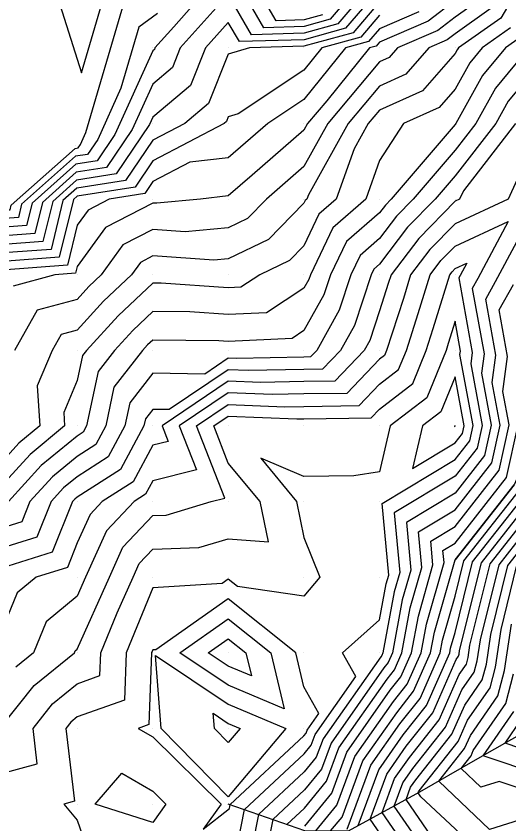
# Model space of a CAD drawing. Extents: x 2188792 to 2191981, y 386090 to 389710.
# Drawn here: x 2190872.1 to 2190937.3, y 388347.6 to 388454.5 of the extents above; entities that cross this region are included whole.
import ezdxf

# ---------------------------------------------------------------- set-up
doc = ezdxf.new("R2010")
doc.units = 0
for name, color, linetype in [('DTM Contours Major', 7, 'Continuous'), ('DTM Contours Minor', 7, 'Continuous'), ('Exist DTM QL2 LIDAR Elevation Point', 7, 'Continuous'), ('PH Exist DTM Breakline', 7, 'Continuous')]:
    doc.layers.add(name, color=color, linetype=linetype)

msp = doc.modelspace()

# ---------------------------------------------------------------- linework, layer by layer
at = {"layer": 'DTM Contours Major'}
for points in [[(2190899.74, 388460.69), (2190892.97, 388453.02), (2190890.48, 388450.24), (2190890.4, 388450.03), (2190890.19, 388449.86), (2190885.19, 388438.8), (2190882.83, 388435.3), (2190880.02, 388434.85), (2190874.21, 388429.69), (2190873.49, 388426.75), (2190870.6, 388426.53)], [(2190918.25, 388459.41), (2190913.66, 388454.03), (2190910.23, 388453.08), (2190904.89, 388452.92), (2190900.84, 388459.97)], [(2190925.41, 388455.03), (2190920.19, 388452.77), (2190918.75, 388451.08), (2190915.71, 388450.24), (2190910.19, 388443.43), (2190905.4, 388440.24), (2190900.19, 388435.73), (2190895.09, 388435.14), (2190890.19, 388432.57), (2190889.12, 388430.98), (2190884.42, 388430.24), (2190881.64, 388428.8), (2190880.19, 388426.81), (2190878.89, 388421.5), (2190870.23, 388420.84)], [(2190937.53, 388452.91), (2190933.77, 388450.24), (2190932.15, 388448.29), (2190930.2, 388444.78), (2190928.08, 388442.36), (2190923.37, 388440.24), (2190920.19, 388435.36), (2190918.37, 388430.24), (2190914, 388426.43), (2190911.05, 388420.24), (2190910.84, 388419.6), (2190910.19, 388418.45), (2190905.23, 388415.2), (2190900.19, 388414.97), (2190895.1, 388415.33), (2190890.19, 388415.38), (2190887.55, 388412.88), (2190885.14, 388410.24), (2190882.98, 388407.45), (2190881.44, 388400.24), (2190881, 388399.43), (2190880.19, 388398.91), (2190875.44, 388394.99), (2190871.12, 388390.24)], [(2190940.2, 388436.81), (2190937.22, 388430.24), (2190930.2, 388426.99), (2190926.85, 388423.58), (2190924.31, 388420.24), (2190923.35, 388417.09), (2190921.13, 388410.24), (2190920.86, 388409.58), (2190920.19, 388409.06), (2190915.89, 388404.54), (2190910.19, 388404.47), (2190906.05, 388404.38), (2190900.19, 388404.61), (2190893.7, 388400.24), (2190895.98, 388394.45), (2190890.19, 388392.99), (2190889.23, 388391.2), (2190887.71, 388390.24), (2190884.05, 388386.37), (2190881.31, 388380.24), (2190880.19, 388377.74), (2190876.09, 388374.33), (2190874.42, 388370.23), (2190872.09, 388368.34)], [(2190907.94, 388347.51), (2190910.28, 388349.7), (2190913.19, 388353.26), (2190914.83, 388357.67), (2190921.2, 388366.75), (2190922.18, 388368), (2190923.17, 388370.23), (2190924.27, 388376.16), (2190925.8, 388381.52), (2190925.37, 388386.25), (2190930.2, 388389.16), (2190935.08, 388395.36), (2190936.15, 388400.35), (2190935.1, 388406.01), (2190935.59, 388409.6), (2190934.26, 388417.03), (2190935.56, 388419.34), (2190940.88, 388429.29)], [(2190930.21, 388400.24), (2190930.2, 388400.3), (2190930.18, 388400.26), (2190930.15, 388400.24), (2190930.14, 388400.18), (2190930.2, 388400.22), (2190930.21, 388400.23), (2190930.21, 388400.24)], [(2190917.36, 388347.37), (2190920.1, 388354.77), (2190923.32, 388359.36), (2190926.4, 388363.26), (2190929.49, 388370.23), (2190929.6, 388370.83), (2190930.2, 388372.91), (2190932.52, 388382.27), (2190939.41, 388391.02)], [(2190933.49, 388343.89), (2190925.66, 388351.17), (2190925.3, 388351.69), (2190925.36, 388351.86), (2190925.44, 388351.97), (2190930.62, 388358.51), (2190931.86, 388361.31), (2190934.82, 388365.61), (2190935.54, 388368.31), (2190936.28, 388373.33), (2190938.34, 388381.64)], [(2190900.19, 388365.94), (2190893.78, 388370.23), (2190900.19, 388374.73), (2190905.81, 388370.23), (2190907.6, 388362.83), (2190900.19, 388365.94)]]:
    msp.add_lwpolyline(points, dxfattribs=at)
at = {"layer": 'DTM Contours Minor'}
for points in [[(2190939.14, 388508.63), (2190916.55, 388492.78), (2190914.1, 388491.32), (2190902.11, 388481.33), (2190892.65, 388470.42), (2190882.94, 388469.53), (2190874.15, 388467.86), (2190880.75, 388446.95), (2190884.28, 388458.97), (2190892.21, 388464.82), (2190893.74, 388466.56), (2190902.74, 388468.21), (2190909.35, 388456.38), (2190909.74, 388455.69), (2190910.26, 388455.7), (2190910.6, 388455.8), (2190911.05, 388456.32), (2190910.24, 388468.73), (2190915.95, 388469.04), (2190919.93, 388469.25), (2190925.64, 388474.72)], [(2190939.78, 388460.24), (2190936.24, 388454.2), (2190930.67, 388450.24), (2190930.45, 388449.98), (2190930.2, 388449.52), (2190925.88, 388444.56), (2190920.19, 388442.01), (2190918.71, 388440.24), (2190916.83, 388436.88), (2190914.47, 388430.24), (2190912.18, 388428.25), (2190910.19, 388424.07), (2190908.3, 388422.13), (2190904.37, 388420.24), (2190901.85, 388418.59), (2190900.19, 388418.51), (2190891.29, 388419.14), (2190890.19, 388419.15), (2190885.61, 388414.82), (2190881.44, 388410.24), (2190880.89, 388409.54), (2190880.19, 388406.25), (2190878.41, 388402.02), (2190878.53, 388400.24), (2190873.96, 388396.47), (2190870.19, 388392.32)], [(2190920.19, 388459.9), (2190914.67, 388453.44), (2190910.22, 388452.21), (2190903.27, 388452), (2190900.19, 388457.35), (2190893.83, 388450.24), (2190892.78, 388447.65), (2190890.19, 388445.46), (2190887.48, 388439.46), (2190884.09, 388434.43), (2190880.06, 388433.8), (2190875.58, 388429.82), (2190874.57, 388425.7), (2190870.53, 388425.39)], [(2190912.64, 388454.62), (2190910.24, 388453.96), (2190906.51, 388453.84), (2190903.67, 388458.77)], [(2190920.19, 388458.12), (2190915.69, 388452.85), (2190910.21, 388451.33), (2190901.65, 388451.08), (2190900.19, 388453.62), (2190897.17, 388450.24), (2190895.17, 388445.27), (2190890.19, 388441.07), (2190889.76, 388440.12), (2190885.34, 388433.57), (2190880.1, 388432.74), (2190876.95, 388429.94), (2190875.65, 388424.65), (2190870.45, 388424.25)], [(2190920.19, 388456.34), (2190916.71, 388452.26), (2190910.2, 388450.46), (2190902.99, 388450.24), (2190900.19, 388449.44), (2190897.55, 388442.89), (2190894.42, 388440.24), (2190890.19, 388438.03), (2190886.6, 388432.71), (2190880.14, 388431.69), (2190878.31, 388430.07), (2190876.73, 388423.6), (2190870.38, 388423.12)], [(2190930.2, 388456.52), (2190926.65, 388453.78), (2190920.19, 388450.99), (2190919.77, 388450.49), (2190918.87, 388450.24), (2190913.21, 388443.25), (2190910.68, 388440.24), (2190910.19, 388439.37), (2190903.36, 388433.41), (2190900.19, 388430.67), (2190896.52, 388430.24), (2190890.74, 388429.7), (2190890.19, 388429.73), (2190883.94, 388426.49), (2190880.19, 388421.34), (2190879.97, 388420.45), (2190877.21, 388420.24), (2190871.7, 388418.73)], [(2190933.66, 388456.78), (2190930.2, 388454.31), (2190927.9, 388452.54), (2190922.58, 388450.24), (2190921.47, 388448.96), (2190920.19, 388448.39), (2190913.36, 388440.24), (2190910.19, 388434.58), (2190905.23, 388430.24), (2190902.74, 388427.69), (2190900.19, 388426.47), (2190894.5, 388425.93), (2190890.19, 388426.23), (2190886.25, 388424.19), (2190883.38, 388420.24), (2190881.74, 388418.69), (2190880.19, 388416.99), (2190874.89, 388415.54), (2190871.89, 388410.24)], [(2190801.92, 388372.12), (2190808.38, 388376.26), (2190811.8, 388374.8), (2190817.33, 388375.84), (2190819.6, 388380.39), (2190822.81, 388386.33), (2190820.45, 388389.93), (2190827.85, 388422.85), (2190830.61, 388426.22), (2190842.82, 388417.78), (2190844.7, 388419.78), (2190846.43, 388421.66), (2190869.71, 388428.45), (2190870.75, 388428.81), (2190871.33, 388428.85), (2190871.47, 388429.44), (2190879.94, 388436.96), (2190880.31, 388437.02), (2190880.63, 388437.49), (2190881.35, 388439.08), (2190886.31, 388455.98)], [(2190934.95, 388455.49), (2190930.2, 388452.11), (2190929.14, 388451.3), (2190926.71, 388450.24), (2190923.68, 388446.76), (2190920.19, 388445.2), (2190916.03, 388440.24), (2190910.78, 388430.82), (2190910.57, 388430.24), (2190910.37, 388430.07), (2190910.19, 388429.7), (2190905.52, 388424.91), (2190900.19, 388422.35), (2190898.27, 388422.17), (2190890.19, 388422.73), (2190888.55, 388421.88), (2190887.36, 388420.24), (2190883.68, 388416.75), (2190880.19, 388412.93), (2190878.08, 388412.35), (2190876.88, 388410.24), (2190874.9, 388405.53), (2190875.26, 388400.24), (2190872.48, 388397.95), (2190870.19, 388395.42)], [(2190890.82, 388454.81), (2190888.34, 388452.98), (2190885.97, 388444.92), (2190882.91, 388438.15), (2190881.57, 388436.16), (2190879.98, 388435.91), (2190872.84, 388429.57), (2190872.41, 388427.8), (2190870.68, 388427.67), (2190867.55, 388426.58), (2190849.56, 388421.34), (2190846.02, 388417.49), (2190842.16, 388413.4), (2190833, 388419.73), (2190828.47, 388414.19), (2190823.04, 388390.01), (2190824.77, 388387.37), (2190821.78, 388381.83), (2190821.07, 388380.24), (2190820.19, 388378.78), (2190818.03, 388374.46), (2190811.23, 388373.19), (2190809.02, 388374.14), (2190801.51, 388369.32)], [(2190920.19, 388454.56), (2190917.73, 388451.67), (2190912.56, 388450.24), (2190910.19, 388447.32), (2190901.47, 388441.52), (2190900.19, 388441.15), (2190899.93, 388440.5), (2190899.62, 388440.24), (2190890.19, 388435.3), (2190887.86, 388431.84), (2190880.18, 388430.63), (2190879.68, 388430.19), (2190877.81, 388422.55), (2190870.3, 388421.98)], [(2190938.81, 388451.62), (2190936.87, 388450.24), (2190933.84, 388446.6), (2190930.3, 388440.24), (2190930.2, 388440.1), (2190921.75, 388430.24), (2190920.98, 388429.46), (2190920.19, 388428.43), (2190915.82, 388424.62), (2190913.73, 388420.24), (2190912.85, 388417.58), (2190910.19, 388412.85), (2190908.62, 388411.81), (2190900.19, 388411.43), (2190898.92, 388411.52), (2190890.19, 388411.61), (2190889.49, 388410.95), (2190888.84, 388410.24), (2190885.06, 388405.36), (2190883.97, 388400.24), (2190882.65, 388397.78), (2190880.19, 388396.22), (2190876.91, 388393.51), (2190873.94, 388390.24), (2190872.86, 388387.56), (2190870.19, 388386.73)], [(2190939.97, 388450.24), (2190935.53, 388444.91), (2190932.93, 388440.24), (2190930.2, 388436.71), (2190924.65, 388430.24), (2190922.45, 388427.99), (2190920.19, 388425.03), (2190917.63, 388422.8), (2190916.41, 388420.24), (2190914.87, 388415.57), (2190911.88, 388410.24), (2190911.06, 388409.38), (2190910.19, 388409.36), (2190901.26, 388409.18), (2190900.19, 388409.22), (2190897.06, 388407.11), (2190890.19, 388407.21), (2190887.15, 388403.28), (2190886.5, 388400.24), (2190884.29, 388396.14), (2190880.19, 388393.52), (2190878.39, 388392.04), (2190876.76, 388390.24), (2190874.87, 388385.55), (2190870.19, 388384.09)], [(2190940.2, 388446.79), (2190937.22, 388443.22), (2190935.57, 388440.24), (2190930.2, 388433.31), (2190927.56, 388430.24), (2190923.91, 388426.52), (2190920.19, 388421.63), (2190919.45, 388420.98), (2190919.1, 388420.24), (2190916.88, 388413.55), (2190915.02, 388410.24), (2190912.67, 388407.77), (2190910.19, 388407.73), (2190902.86, 388407.58), (2190900.19, 388407.68), (2190892.35, 388402.4), (2190890.19, 388402.43), (2190889.24, 388401.19), (2190889.03, 388400.24), (2190885.94, 388394.49), (2190880.19, 388390.83), (2190879.87, 388390.56), (2190879.57, 388390.24), (2190876.88, 388383.54), (2190870.19, 388381.45)], [(2190938.2, 388440.24), (2190931.3, 388431.35), (2190930.8, 388430.24), (2190930.2, 388429.96), (2190925.38, 388425.05), (2190921.72, 388420.24), (2190921.36, 388419.07), (2190920.19, 388415.46), (2190918.9, 388411.54), (2190918.17, 388410.24), (2190914.28, 388406.15), (2190910.19, 388406.1), (2190904.45, 388405.98), (2190900.19, 388406.15), (2190891.43, 388400.24), (2190892.23, 388398.2), (2190890.19, 388397.69), (2190887.58, 388392.85), (2190883.49, 388390.24), (2190881.89, 388388.54), (2190880.19, 388384.76), (2190878.9, 388381.53), (2190874.75, 388380.24), (2190872.26, 388378.17), (2190870.19, 388373.11)], [(2190870.19, 388360.47), (2190874.51, 388365.92), (2190879.82, 388370.23), (2190879.93, 388370.5), (2190880.19, 388370.72), (2190884.45, 388380.24), (2190886.22, 388384.2), (2190890.19, 388388.39), (2190891.97, 388388.45), (2190897.93, 388390.24), (2190899.74, 388390.69), (2190895.98, 388400.24), (2190900.19, 388403.08), (2190907.65, 388402.78), (2190910.19, 388402.83), (2190917.5, 388402.93), (2190920.19, 388405.76), (2190922.72, 388407.71), (2190923.75, 388410.24), (2190925.33, 388415.1), (2190926.89, 388420.24), (2190928.32, 388422.12), (2190930.2, 388424.03), (2190937.24, 388427.28), (2190933.2, 388419.73), (2190932.47, 388418.44), (2190934.03, 388409.78), (2190933.68, 388407.23), (2190934.96, 388400.33), (2190934.1, 388396.33), (2190930.2, 388391.37), (2190923.76, 388387.49), (2190924.34, 388381.18), (2190923.21, 388377.22), (2190921.91, 388370.23), (2190921.34, 388368.95), (2190920.77, 388368.23), (2190913.78, 388358.26), (2190912.51, 388354.84), (2190910.26, 388352.1), (2190906.06, 388348.17), (2190903.73, 388336.38)], [(2190870.19, 388354.26), (2190874.9, 388355.53), (2190874.35, 388360.23), (2190876.93, 388363.49), (2190880.19, 388366.14), (2190883.2, 388367.22), (2190883.32, 388370.23), (2190885.48, 388375.52), (2190887.59, 388380.24), (2190888.39, 388382.04), (2190890.19, 388383.94), (2190896.28, 388384.15), (2190900.19, 388385.32), (2190905.5, 388384.92), (2190904.41, 388390.24), (2190900.19, 388395.33), (2190898.26, 388400.24), (2190900.19, 388401.54), (2190909.25, 388401.18), (2190910.19, 388401.2), (2190919.11, 388401.32), (2190920.19, 388402.46), (2190924.59, 388405.85), (2190926.38, 388410.24), (2190927.31, 388413.12), (2190929.48, 388420.24), (2190929.79, 388420.65), (2190930.2, 388421.06), (2190931.73, 388421.77), (2190930.85, 388420.13), (2190930.69, 388419.85), (2190932.47, 388409.97), (2190932.26, 388408.46), (2190933.77, 388400.31), (2190933.13, 388397.31), (2190930.2, 388393.58), (2190922.15, 388388.73), (2190922.87, 388380.85), (2190922.14, 388378.29), (2190920.65, 388370.23), (2190920.5, 388369.89), (2190920.35, 388369.7), (2190912.72, 388358.84), (2190911.83, 388356.43), (2190910.24, 388354.49), (2190904.19, 388348.83), (2190902.6, 388340.8)], [(2190910.3, 388347.31), (2190913.88, 388351.67), (2190915.88, 388357.09), (2190921.62, 388365.27), (2190923.03, 388367.05), (2190924.44, 388370.23), (2190925.34, 388375.09), (2190927.27, 388381.85), (2190926.98, 388385), (2190930.2, 388386.94), (2190936.05, 388394.38), (2190937.34, 388400.37), (2190936.52, 388404.78), (2190937.15, 388409.41), (2190936.04, 388415.62), (2190937.91, 388418.95)], [(2190911.67, 388359.42), (2190917.05, 388367.09), (2190915.31, 388370.23), (2190920.19, 388374.6), (2190921.08, 388379.35), (2190921.41, 388380.51), (2190920.54, 388389.97), (2190930.2, 388395.79), (2190932.15, 388398.28), (2190932.58, 388400.28), (2190930.84, 388409.68), (2190930.9, 388410.15), (2190930.2, 388414.1), (2190929.3, 388411.14), (2190929.01, 388410.24), (2190926.45, 388403.98), (2190921.6, 388400.24), (2190920.19, 388394.18), (2190916.78, 388393.65), (2190910.19, 388393.55), (2190904.47, 388395.96), (2190909.22, 388390.24), (2190910.19, 388385.48), (2190912.32, 388380.24), (2190910.19, 388377.73), (2190901.4, 388379.02), (2190900.19, 388379.99), (2190899.38, 388379.42), (2190890.19, 388378.84), (2190886.68, 388370.23), (2190886.44, 388363.98), (2190880.19, 388361.75), (2190879.35, 388361.07), (2190878.69, 388360.23), (2190879.82, 388350.6), (2190878.44, 388350.23), (2190880.19, 388348.08), (2190882.9, 388340.23)], [(2190931.4, 388400.26), (2190930.2, 388406.73), (2190928.31, 388402.12), (2190925.87, 388400.24), (2190924.57, 388394.62), (2190930.2, 388398), (2190931.18, 388399.25), (2190931.4, 388400.26)], [(2190911.76, 388346.67), (2190914.56, 388350.08), (2190916.94, 388356.51), (2190922.04, 388363.79), (2190923.87, 388366.1), (2190925.7, 388370.23), (2190926.41, 388374.03), (2190928.73, 388382.18), (2190928.59, 388383.76), (2190930.2, 388384.73), (2190937.02, 388393.41), (2190938.53, 388400.4)], [(2190913.73, 388346.66), (2190915.24, 388348.5), (2190917.99, 388355.93), (2190922.47, 388362.31), (2190924.71, 388365.15), (2190926.96, 388370.23), (2190927.47, 388372.96), (2190930.2, 388382.52), (2190938, 388392.43)], [(2190915.92, 388346.91), (2190919.04, 388355.35), (2190922.89, 388360.84), (2190925.56, 388364.2), (2190928.23, 388370.23), (2190928.54, 388371.89), (2190930.2, 388377.72), (2190931.36, 388382.39), (2190938.71, 388391.73)], [(2190921.6, 388344.39), (2190918.95, 388348.23), (2190921.15, 388354.19), (2190923.74, 388357.88), (2190927.24, 388362.31), (2190930.36, 388369.35), (2190930.66, 388369.77), (2190930.73, 388370.04), (2190930.8, 388370.54), (2190933.69, 388382.14), (2190940.12, 388390.32)], [(2190924.64, 388343.16), (2190920.53, 388349.1), (2190922.2, 388353.6), (2190924.17, 388356.4), (2190928.09, 388361.36), (2190930.74, 388367.34), (2190931.7, 388368.73), (2190931.93, 388369.61), (2190932.17, 388371.24), (2190934.85, 388382.02), (2190940.83, 388389.61)], [(2190927.68, 388341.93), (2190922.12, 388349.96), (2190923.26, 388353.02), (2190924.59, 388354.92), (2190928.93, 388360.41), (2190931.11, 388365.33), (2190932.74, 388367.69), (2190933.13, 388369.18), (2190933.54, 388371.94), (2190936.02, 388381.89), (2190941.54, 388388.91)], [(2190927.09, 388345.95), (2190923.71, 388350.82), (2190924.31, 388352.44), (2190925.01, 388353.45), (2190929.77, 388359.46), (2190931.48, 388363.32), (2190933.78, 388366.65), (2190934.34, 388368.74), (2190934.91, 388372.64), (2190937.18, 388381.77), (2190942.24, 388388.2)], [(2190910.62, 388360), (2190912.16, 388362.2), (2190910.19, 388365.73), (2190909.11, 388370.23), (2190900.19, 388377.36), (2190890.6, 388370.64), (2190890.19, 388370.62), (2190890.04, 388370.23), (2190889.68, 388360.75), (2190888.24, 388360.23), (2190890.19, 388359.1), (2190899.24, 388350.23), (2190896.85, 388346.89), (2190900.34, 388349.65), (2190900.44, 388350.15), (2190910.2, 388359.27), (2190910.47, 388359.6), (2190910.62, 388360)], [(2190941.08, 388348.84), (2190934.76, 388346.85), (2190928.06, 388353.27), (2190931.46, 388357.57), (2190932.23, 388359.3), (2190935.87, 388364.56), (2190936.74, 388367.87), (2190937.64, 388374.03)], [(2190900.19, 388368.46), (2190897.54, 388370.23), (2190900.19, 388372.09), (2190902.52, 388370.23), (2190903.26, 388367.17), (2190900.19, 388368.46)], [(2190890.55, 388369.88), (2190900.19, 388363.42), (2190907.78, 388360.23), (2190900.19, 388351.17), (2190891.31, 388360.23), (2190890.55, 388369.88)], [(2190941.97, 388351.21), (2190936.05, 388353.22), (2190933.59, 388352.44), (2190930.98, 388354.94), (2190932.31, 388356.62), (2190932.6, 388357.29), (2190936.91, 388363.52), (2190937.94, 388367.44)], [(2190898.19, 388362.24), (2190900.19, 388360.9), (2190901.77, 388360.23), (2190900.19, 388358.35), (2190898.35, 388360.23), (2190898.19, 388362.24)], [(2190941.41, 388354.07), (2190933.9, 388356.62), (2190937.95, 388362.48)], [(2190940.85, 388356.93), (2190936.82, 388358.3), (2190938.99, 388361.44)], [(2190901.47, 388345.23), (2190902.31, 388349.49), (2190910.22, 388356.88), (2190911.15, 388358.01), (2190911.67, 388359.42)], [(2190882.59, 388350.23), (2190886.1, 388354.32), (2190890.19, 388351.94), (2190891.94, 388350.23), (2190890.19, 388347.79), (2190882.59, 388350.23)]]:
    msp.add_lwpolyline(points, dxfattribs=at)
at = {"layer": 'Exist DTM QL2 LIDAR Elevation Point'}
for p, q in [((2190890.19, 388450.24), (2190890.19, 388450.24)), ((2190900.19, 388450.24), (2190900.19, 388450.24)), ((2190910.19, 388450.24), (2190910.19, 388450.24)), ((2190920.19, 388450.24), (2190920.19, 388450.24)), ((2190930.2, 388450.24), (2190930.2, 388450.24)), ((2190890.19, 388440.24), (2190890.19, 388440.24)), ((2190900.19, 388440.24), (2190900.19, 388440.24)), ((2190910.19, 388440.24), (2190910.19, 388440.24)), ((2190920.19, 388440.24), (2190920.19, 388440.24)), ((2190930.2, 388440.24), (2190930.2, 388440.24)), ((2190879.93, 388437.29), (2190879.93, 388437.29)), ((2190880.19, 388430.24), (2190880.19, 388430.24)), ((2190890.19, 388430.24), (2190890.19, 388430.24)), ((2190900.19, 388430.24), (2190900.19, 388430.24)), ((2190910.19, 388430.24), (2190910.19, 388430.24)), ((2190920.19, 388430.24), (2190920.19, 388430.24)), ((2190930.2, 388430.24), (2190930.2, 388430.24)), ((2190880.19, 388420.24), (2190880.19, 388420.24)), ((2190890.19, 388420.24), (2190890.19, 388420.24)), ((2190900.19, 388420.24), (2190900.19, 388420.24)), ((2190910.19, 388420.24), (2190910.19, 388420.24)), ((2190920.19, 388420.24), (2190920.19, 388420.24)), ((2190930.2, 388420.24), (2190930.2, 388420.24)), ((2190880.19, 388410.24), (2190880.19, 388410.24)), ((2190890.19, 388410.24), (2190890.19, 388410.24)), ((2190900.19, 388410.24), (2190900.19, 388410.24)), ((2190910.19, 388410.24), (2190910.19, 388410.24)), ((2190920.19, 388410.24), (2190920.19, 388410.24)), ((2190930.2, 388410.24), (2190930.2, 388410.24)), ((2190880.19, 388400.24), (2190880.19, 388400.24)), ((2190890.19, 388400.24), (2190890.19, 388400.24)), ((2190900.19, 388400.24), (2190900.19, 388400.24)), ((2190910.19, 388400.24), (2190910.19, 388400.24)), ((2190920.19, 388400.24), (2190920.19, 388400.24)), ((2190930.2, 388400.24), (2190930.2, 388400.24)), ((2190880.19, 388390.24), (2190880.19, 388390.24)), ((2190890.19, 388390.24), (2190890.19, 388390.24)), ((2190900.19, 388390.24), (2190900.19, 388390.24)), ((2190910.19, 388390.24), (2190910.19, 388390.24)), ((2190920.19, 388390.24), (2190920.19, 388390.24)), ((2190880.19, 388380.24), (2190880.19, 388380.24)), ((2190890.19, 388380.24), (2190890.19, 388380.24)), ((2190900.19, 388380.24), (2190900.19, 388380.24)), ((2190910.19, 388380.24), (2190910.19, 388380.24)), ((2190920.19, 388380.24), (2190920.19, 388380.24)), ((2190880.19, 388370.23), (2190880.19, 388370.23)), ((2190890.19, 388370.23), (2190890.19, 388370.23)), ((2190900.19, 388370.23), (2190900.19, 388370.23)), ((2190910.19, 388370.23), (2190910.19, 388370.23)), ((2190920.19, 388370.23), (2190920.19, 388370.23)), ((2190930.2, 388370.23), (2190930.2, 388370.23)), ((2190880.19, 388360.23), (2190880.19, 388360.23)), ((2190890.19, 388360.23), (2190890.19, 388360.23)), ((2190900.19, 388360.23), (2190900.19, 388360.23)), ((2190910.19, 388360.23), (2190910.19, 388360.23)), ((2190880.19, 388350.23), (2190880.19, 388350.23)), ((2190890.19, 388350.23), (2190890.19, 388350.23))]:
    msp.add_line(p, q, dxfattribs=at)
at = {"layer": 'PH Exist DTM Breakline'}
for points in [[(2191030.21, 388500.25), (2191024.04, 388495.98), (2191017.88, 388491.71), (2191008.49, 388483.59), (2191003.38, 388478.52), (2190998.27, 388473.45), (2190992.08, 388466.81), (2190985.9, 388460.18), (2190979.71, 388453.55), (2190973.53, 388446.91), (2190967.1, 388439.77), (2190960.68, 388432.62), (2190954.25, 388425.48), (2190949.67, 388416.97), (2190945.08, 388408.47), (2190941.54, 388400.45), (2190938, 388392.43), (2190930.2, 388382.52)], [(2190940.2, 388360.23), (2190932.84, 388356.01), (2190925.49, 388351.79), (2190916.03, 388346.65), (2190910.31, 388346.68), (2190900.19, 388350.23)]]:
    msp.add_lwpolyline(points, dxfattribs=at)

doc.saveas('drawing.dxf')
